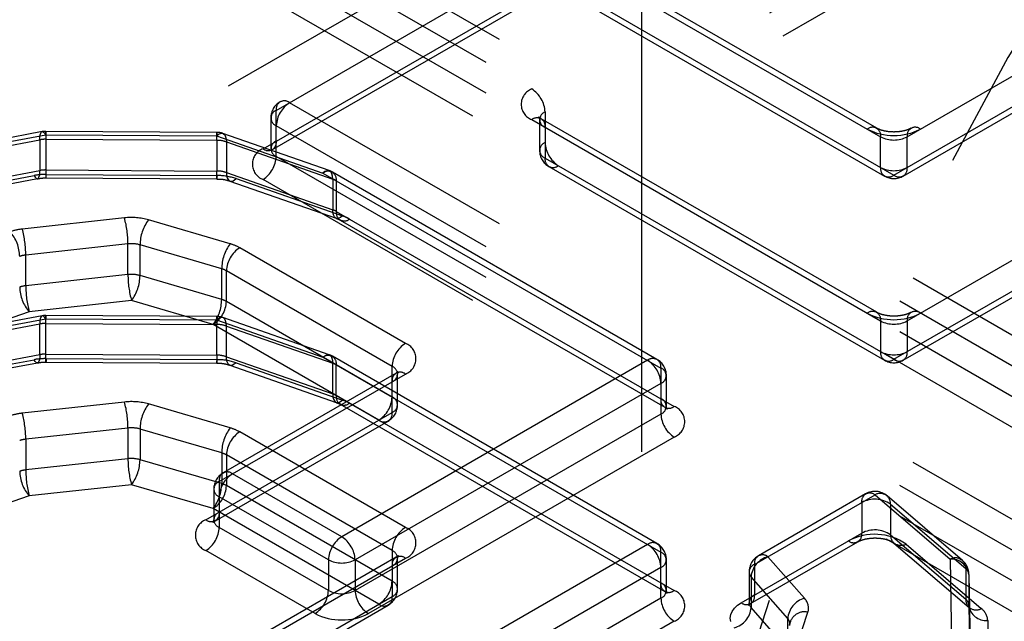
# Model space of a CAD drawing. Header units: inches. Extents: x 1907 to 2452, y -210 to -54.
# Tile 376 of 656: x 1991.65 to 1991.856, y -188.08 to -187.954. Entities that reach past the tile are written whole.
import ezdxf

# ---------------------------------------------------------------- set-up
doc = ezdxf.new("R2010")
doc.units = ezdxf.units.IN
doc.header["$LTSCALE"] = 0.5
doc.header["$MEASUREMENT"] = 0
doc.linetypes.add('HIDDEN', pattern=[0.22499999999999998, 0.15, -0.075])
doc.layers.add('SID-M-H', color=4, linetype='HIDDEN')

msp = doc.modelspace()

# ---------------------------------------------------------------- linework, layer by layer
at = {"layer": 'SID-M-H'}
for p, q in [((1991.703785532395, -187.9726875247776), (1991.868034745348, -187.877867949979)), ((1991.866066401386, -187.8776730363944), (1991.704601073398, -187.9708849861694)), ((1991.701001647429, -187.9807246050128), (1991.865250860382, -187.8859050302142)), ((1991.702969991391, -187.9809195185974), (1991.864435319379, -187.8877075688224)), ((1991.890898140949, -187.8910667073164), (1991.757271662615, -187.9682076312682)), ((1991.893682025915, -187.8958885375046), (1991.76005554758, -187.9730294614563)), ((1991.893682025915, -187.9023179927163), (1991.76005554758, -187.979458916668)), ((1991.89646591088, -187.9071398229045), (1991.762839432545, -187.9842807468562)), ((1991.835871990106, -187.9782206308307), (1991.953723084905, -187.9101861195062)), ((1991.951754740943, -187.9099912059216), (1991.83668753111, -187.9764180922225)), ((1991.780342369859, -187.9176182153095), (1990.631293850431, -188.5809498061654)), ((1991.780342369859, -189.2442316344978), (1991.780342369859, -187.9176182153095)), ((1993.194555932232, -188.7340263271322), (1991.780342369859, -187.9176182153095)), ((1991.833088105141, -187.9862577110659), (1991.95093919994, -187.9182231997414)), ((1991.835056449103, -187.9864526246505), (1991.950123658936, -187.9200257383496)), ((1991.923712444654, -188.0578571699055), (1991.70656941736, -187.9325031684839)), ((1991.757271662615, -187.9360593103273), (1991.830304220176, -187.9782206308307)), ((1991.829488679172, -187.9764180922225), (1991.759240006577, -187.9358643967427)), ((1991.920928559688, -188.0626790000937), (1991.703785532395, -187.9373249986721)), ((1991.920928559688, -188.0691084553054), (1991.703785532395, -187.9437544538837)), ((1991.76005554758, -187.9440963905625), (1991.833088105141, -187.9862577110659)), ((1991.760871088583, -187.9458989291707), (1991.831119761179, -187.9864526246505)), ((1991.918144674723, -188.0739302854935), (1991.701001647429, -187.9485762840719)), ((1991.835871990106, -188.0167973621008), (1991.953723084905, -187.9487628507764)), ((1991.951754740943, -187.9485679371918), (1991.83668753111, -188.0149948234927)), ((1991.833088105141, -188.0248344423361), (1991.95093919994, -187.9567999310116)), ((1991.835056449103, -188.0250293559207), (1991.950123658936, -187.9586024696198)), ((1991.923712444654, -188.0964339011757), (1991.70656941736, -187.9710798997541)), ((1991.703785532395, -187.982331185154), (1991.703785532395, -187.9726875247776)), ((1991.76005554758, -187.9730294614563), (1991.76005554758, -187.9826731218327)), ((1991.702632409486, -187.9742946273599), (1991.702632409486, -187.9807240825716)), ((1991.757271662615, -187.9746360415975), (1991.830304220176, -188.0167973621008)), ((1991.758902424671, -187.9746365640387), (1991.758902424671, -187.9810660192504)), ((1991.829488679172, -188.0149948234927), (1991.759240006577, -187.9744411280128)), ((1991.654777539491, -187.9771516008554), (1991.627862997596, -187.9821848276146)), ((1991.654380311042, -187.9777937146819), (1991.654492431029, -187.9774377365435)), ((1991.654492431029, -187.9774377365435), (1991.654643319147, -187.9772194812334)), ((1991.654643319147, -187.9772194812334), (1991.654827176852, -187.9771473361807)), ((1991.654827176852, -187.9771473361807), (1991.655036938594, -187.9772240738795)), ((1991.655036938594, -187.9772240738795), (1991.655264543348, -187.9774467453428)), ((1991.655264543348, -187.9774467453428), (1991.65550124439, -187.9778067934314)), ((1991.65550124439, -187.9778067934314), (1991.655509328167, -187.9774251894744)), ((1991.655509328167, -187.9774251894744), (1991.65551710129, -187.9771817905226)), ((1991.65551710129, -187.9771817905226), (1991.65552426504, -187.9770859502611)), ((1991.65552426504, -187.9770859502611), (1991.65553054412, -187.9771413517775)), ((1991.691317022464, -187.9773020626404), (1991.655525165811, -187.9770845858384)), ((1991.65553054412, -187.9771413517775), (1991.655535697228, -187.9773458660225)), ((1991.655535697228, -187.9773458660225), (1991.655539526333, -187.9776916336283)), ((1991.655539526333, -187.9776916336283), (1991.655541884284, -187.9781653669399)), ((1991.69130118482, -187.9776426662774), (1991.691293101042, -187.9780242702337)), ((1991.691293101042, -187.9780242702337), (1991.691691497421, -187.97770695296)), ((1991.691308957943, -187.9773992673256), (1991.69130118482, -187.9776426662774)), ((1991.691316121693, -187.9773034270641), (1991.691308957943, -187.9773992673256)), ((1991.691322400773, -187.9773588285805), (1991.691316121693, -187.9773034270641)), ((1991.691327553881, -187.9775633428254), (1991.691322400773, -187.9773588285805)), ((1991.691331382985, -187.9779091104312), (1991.691327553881, -187.9775633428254)), ((1991.691691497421, -187.97770695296), (1991.692074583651, -187.9775253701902)), ((1991.692074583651, -187.9775253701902), (1991.692427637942, -187.9774865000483)), ((1991.692427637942, -187.9774865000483), (1991.692737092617, -187.9775918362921)), ((1991.714860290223, -187.9853215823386), (1991.692594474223, -187.9775232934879)), ((1991.692737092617, -187.9775918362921), (1991.692991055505, -187.9778373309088)), ((1991.920928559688, -188.1012557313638), (1991.703785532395, -187.9759017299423)), ((1991.627373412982, -187.9838925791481), (1991.654287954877, -187.9788593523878)), ((1991.628586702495, -187.9828400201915), (1991.65550124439, -187.9778067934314)), ((1991.654287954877, -187.9788593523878), (1991.654311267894, -187.9782737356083)), ((1991.654287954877, -187.9788593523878), (1991.654287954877, -187.9852888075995)), ((1991.654311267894, -187.9782737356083), (1991.654380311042, -187.9777937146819)), ((1991.65550124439, -187.9778067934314), (1991.691293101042, -187.9780242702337)), ((1991.655541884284, -187.9781653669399), (1991.655542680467, -187.9787488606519)), ((1991.655542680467, -187.9787488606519), (1991.691334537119, -187.9789663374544)), ((1991.655542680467, -187.9787488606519), (1991.655542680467, -187.9851783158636)), ((1991.691293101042, -187.9780242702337), (1991.713558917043, -187.985822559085)), ((1991.691333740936, -187.9783828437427), (1991.691331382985, -187.9779091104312)), ((1991.691334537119, -187.9789663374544), (1991.691333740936, -187.9783828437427)), ((1991.691334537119, -187.9789663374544), (1991.691334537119, -187.9853957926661)), ((1991.692991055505, -187.9778373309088), (1991.693179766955, -187.978213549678)), ((1991.693179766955, -187.978213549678), (1991.693295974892, -187.9787060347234)), ((1991.693295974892, -187.9787060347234), (1991.69333521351, -187.9792958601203)), ((1991.69333521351, -187.9792958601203), (1991.71560102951, -187.9870941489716)), ((1991.69333521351, -187.9792958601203), (1991.69333521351, -187.985725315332)), ((1991.830304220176, -187.9846500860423), (1991.830304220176, -187.9782206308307)), ((1991.835871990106, -187.9846500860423), (1991.835871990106, -187.9782206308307)), ((1991.920928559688, -188.1076851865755), (1991.703785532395, -187.982331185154)), ((1991.76005554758, -187.9826731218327), (1991.833088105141, -188.0248344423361)), ((1991.627373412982, -187.9903220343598), (1991.654287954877, -187.9852888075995)), ((1991.654195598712, -187.9863544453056), (1991.654264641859, -187.9858744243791)), ((1991.654264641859, -187.9858744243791), (1991.654287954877, -187.9852888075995)), ((1991.655542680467, -187.9851783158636), (1991.691334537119, -187.9853957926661)), ((1991.655542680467, -187.9851783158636), (1991.655543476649, -187.9857618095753)), ((1991.655543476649, -187.9857618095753), (1991.6555458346, -187.9862355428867)), ((1991.691335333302, -187.9859792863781), (1991.691334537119, -187.9853957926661)), ((1991.691337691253, -187.9864530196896), (1991.691335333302, -187.9859792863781)), ((1991.69333521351, -187.985725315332), (1991.71560102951, -187.9935236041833)), ((1991.69333521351, -187.985725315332), (1991.693374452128, -187.9863151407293)), ((1991.713957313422, -187.985505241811), (1991.713558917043, -187.985822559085)), ((1991.713558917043, -187.985822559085), (1991.784301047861, -188.0266616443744)), ((1991.714340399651, -187.9853236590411), (1991.713957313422, -187.985505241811)), ((1991.714693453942, -187.9852847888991), (1991.714340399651, -187.9853236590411)), ((1991.715002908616, -187.9853901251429), (1991.714693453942, -187.9852847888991)), ((1991.715256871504, -187.9856356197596), (1991.715002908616, -187.9853901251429)), ((1991.715445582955, -187.9860118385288), (1991.715256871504, -187.9856356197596)), ((1991.715561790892, -187.9865043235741), (1991.715445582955, -187.9860118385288)), ((1991.783485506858, -188.0248591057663), (1991.715527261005, -187.9856276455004)), ((1991.760871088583, -187.9844756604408), (1991.831119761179, -188.0250293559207)), ((1991.626160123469, -187.9913745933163), (1991.653074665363, -187.9863413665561)), ((1991.626883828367, -187.9920297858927), (1991.653798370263, -187.9869965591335)), ((1991.653074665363, -187.9863413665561), (1991.653311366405, -187.9867014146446)), ((1991.653311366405, -187.9867014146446), (1991.653538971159, -187.986924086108)), ((1991.653538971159, -187.986924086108), (1991.653748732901, -187.9870008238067)), ((1991.653748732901, -187.9870008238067), (1991.653932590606, -187.9869286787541)), ((1991.653932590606, -187.9869286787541), (1991.654083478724, -187.986710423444)), ((1991.654083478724, -187.986710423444), (1991.654195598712, -187.9863544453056)), ((1991.6555458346, -187.9862355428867), (1991.655549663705, -187.9865813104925)), ((1991.655549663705, -187.9865813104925), (1991.655554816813, -187.9867858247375)), ((1991.655554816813, -187.9867858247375), (1991.655561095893, -187.9868412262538)), ((1991.655560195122, -187.9868425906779), (1991.691352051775, -187.98706006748)), ((1991.655561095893, -187.9868412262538), (1991.655568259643, -187.9867453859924)), ((1991.655568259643, -187.9867453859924), (1991.655576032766, -187.9865019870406)), ((1991.655576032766, -187.9865019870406), (1991.655584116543, -187.9861203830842)), ((1991.655584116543, -187.9861203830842), (1991.691375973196, -187.9863378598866)), ((1991.691341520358, -187.9867987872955), (1991.691337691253, -187.9864530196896)), ((1991.691346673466, -187.9870033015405), (1991.691341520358, -187.9867987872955)), ((1991.691352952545, -187.9870587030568), (1991.691346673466, -187.9870033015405)), ((1991.691360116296, -187.9869628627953), (1991.691352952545, -187.9870587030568)), ((1991.691367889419, -187.9867194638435), (1991.691360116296, -187.9869628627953)), ((1991.691375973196, -187.9863378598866), (1991.691367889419, -187.9867194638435)), ((1991.693374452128, -187.9863151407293), (1991.693490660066, -187.9868076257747)), ((1991.693490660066, -187.9868076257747), (1991.693679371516, -187.9871838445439)), ((1991.693679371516, -187.9871838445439), (1991.693933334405, -187.9874293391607)), ((1991.693933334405, -187.9874293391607), (1991.694242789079, -187.9875346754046)), ((1991.694075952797, -187.9874978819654), (1991.716341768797, -187.9952961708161)), ((1991.694242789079, -187.9875346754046), (1991.694595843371, -187.9874958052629)), ((1991.694595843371, -187.9874958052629), (1991.694978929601, -187.9873142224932)), ((1991.694978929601, -187.9873142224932), (1991.69537732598, -187.9869969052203)), ((1991.69537732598, -187.9869969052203), (1991.717643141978, -187.9947951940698)), ((1991.918144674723, -188.1125070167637), (1991.701001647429, -187.9871530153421)), ((1991.71560102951, -187.9870941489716), (1991.715561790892, -187.9865043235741)), ((1991.71560102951, -187.9870941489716), (1991.71560102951, -187.9935236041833)), ((1991.716342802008, -187.9874301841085), (1991.716342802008, -187.9938596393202)), ((1991.715640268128, -187.9941134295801), (1991.71560102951, -187.9935236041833)), ((1991.715756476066, -187.9946059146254), (1991.715640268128, -187.9941134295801)), ((1991.716342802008, -187.9938596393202), (1991.787084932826, -188.0346987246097)), ((1991.671997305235, -187.995211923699), (1991.650599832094, -187.9975573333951)), ((1991.694131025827, -188.0006379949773), (1991.677031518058, -187.9956248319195)), ((1991.715945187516, -187.9949821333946), (1991.715756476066, -187.9946059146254)), ((1991.716199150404, -187.9952276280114), (1991.715945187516, -187.9949821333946)), ((1991.716508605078, -187.9953329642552), (1991.716199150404, -187.9952276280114)), ((1991.716861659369, -187.9952940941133), (1991.716508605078, -187.9953329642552)), ((1991.717244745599, -187.9951125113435), (1991.716861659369, -187.9952940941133)), ((1991.717158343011, -187.9956621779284), (1991.785116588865, -188.0348936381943)), ((1991.717643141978, -187.9947951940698), (1991.717244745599, -187.9951125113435)), ((1991.672731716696, -188.0006595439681), (1991.651334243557, -188.0030049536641)), ((1991.672731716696, -188.0070889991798), (1991.672731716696, -188.0006595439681)), ((1991.692348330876, -188.0058791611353), (1991.67524882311, -188.0008659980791)), ((1991.67524882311, -188.0072954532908), (1991.67524882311, -188.0008659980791)), ((1991.73081492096, -188.0214978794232), (1991.696133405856, -188.0014766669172)), ((1991.651334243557, -188.0094344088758), (1991.651334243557, -188.0030049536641)), ((1991.692348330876, -188.012308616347), (1991.692348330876, -188.0058791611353)), ((1991.728031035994, -188.0263197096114), (1991.69334952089, -188.0062984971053)), ((1991.69334952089, -188.0127279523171), (1991.69334952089, -188.0062984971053)), ((1991.672731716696, -188.0070889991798), (1991.651334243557, -188.0094344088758)), ((1991.692348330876, -188.012308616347), (1991.67524882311, -188.0072954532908)), ((1991.673466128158, -188.012536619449), (1991.652068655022, -188.0148820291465)), ((1991.690565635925, -188.0175497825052), (1991.673466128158, -188.012536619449)), ((1991.728031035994, -188.032749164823), (1991.69334952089, -188.0127279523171)), ((1991.654777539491, -188.0157283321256), (1991.627862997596, -188.0207615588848)), ((1991.628586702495, -188.0214167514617), (1991.65550124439, -188.0163835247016)), ((1991.652068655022, -188.0148820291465), (1991.629791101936, -188.0225111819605)), ((1991.654311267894, -188.0168504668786), (1991.654287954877, -188.017436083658)), ((1991.654380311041, -188.0163704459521), (1991.654311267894, -188.0168504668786)), ((1991.654492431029, -188.0160144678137), (1991.654380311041, -188.0163704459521)), ((1991.654643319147, -188.0157962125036), (1991.654492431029, -188.0160144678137)), ((1991.654827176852, -188.015724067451), (1991.654643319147, -188.0157962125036)), ((1991.655036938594, -188.0158008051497), (1991.654827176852, -188.015724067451)), ((1991.655264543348, -188.016023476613), (1991.655036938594, -188.0158008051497)), ((1991.65550124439, -188.0163835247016), (1991.655264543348, -188.016023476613)), ((1991.655509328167, -188.016001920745), (1991.65550124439, -188.0163835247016)), ((1991.65550124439, -188.0163835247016), (1991.691293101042, -188.0166010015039)), ((1991.65551710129, -188.0157585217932), (1991.655509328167, -188.016001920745)), ((1991.655524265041, -188.0156626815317), (1991.65551710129, -188.0157585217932)), ((1991.655530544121, -188.015718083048), (1991.655524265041, -188.0156626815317)), ((1991.691317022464, -188.0158787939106), (1991.655525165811, -188.0156613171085)), ((1991.655535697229, -188.015922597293), (1991.655530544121, -188.015718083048)), ((1991.655539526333, -188.0162683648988), (1991.655535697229, -188.015922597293)), ((1991.655541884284, -188.0167420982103), (1991.655539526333, -188.0162683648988)), ((1991.655542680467, -188.0173255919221), (1991.655541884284, -188.0167420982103)), ((1991.691293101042, -188.0166010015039), (1991.69130118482, -188.016219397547)), ((1991.691691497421, -188.0162836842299), (1991.691293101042, -188.0166010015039)), ((1991.691293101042, -188.0166010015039), (1991.713558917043, -188.0243992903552)), ((1991.69130118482, -188.016219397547), (1991.691308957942, -188.0159759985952)), ((1991.691308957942, -188.0159759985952), (1991.691316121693, -188.0158801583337)), ((1991.691316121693, -188.0158801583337), (1991.691322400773, -188.01593555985)), ((1991.691322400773, -188.01593555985), (1991.691327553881, -188.016140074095)), ((1991.691327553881, -188.016140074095), (1991.691331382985, -188.0164858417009)), ((1991.691331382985, -188.0164858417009), (1991.691333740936, -188.0169595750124)), ((1991.692074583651, -188.01610210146), (1991.691691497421, -188.0162836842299)), ((1991.692427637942, -188.0160632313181), (1991.692074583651, -188.01610210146)), ((1991.692737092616, -188.0161685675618), (1991.692427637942, -188.0160632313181)), ((1991.714860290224, -188.0238983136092), (1991.692594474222, -188.0161000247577)), ((1991.692991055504, -188.0164140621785), (1991.692737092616, -188.0161685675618)), ((1991.693179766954, -188.0167902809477), (1991.692991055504, -188.0164140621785)), ((1991.693295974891, -188.0172827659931), (1991.693179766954, -188.0167902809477)), ((1991.830304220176, -188.0167973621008), (1991.830304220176, -188.0232268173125)), ((1991.835871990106, -188.0167973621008), (1991.835871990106, -188.0232268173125)), ((1991.627373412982, -188.0224693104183), (1991.654287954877, -188.017436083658)), ((1991.654287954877, -188.0238655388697), (1991.654287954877, -188.017436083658)), ((1991.655542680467, -188.0173255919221), (1991.691334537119, -188.0175430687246)), ((1991.655542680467, -188.0237550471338), (1991.655542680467, -188.0173255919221)), ((1991.725247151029, -188.0375709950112), (1991.690565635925, -188.0175497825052)), ((1991.691333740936, -188.0169595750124), (1991.691334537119, -188.0175430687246)), ((1991.691334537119, -188.0239725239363), (1991.691334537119, -188.0175430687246)), ((1991.69333521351, -188.0178725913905), (1991.693295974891, -188.0172827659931)), ((1991.69333521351, -188.0178725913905), (1991.71560102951, -188.0256708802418)), ((1991.69333521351, -188.0243020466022), (1991.69333521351, -188.0178725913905)), ((1991.626160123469, -188.0299513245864), (1991.653074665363, -188.0249180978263)), ((1991.627373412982, -188.02889876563), (1991.654287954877, -188.0238655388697)), ((1991.653311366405, -188.0252781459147), (1991.653074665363, -188.0249180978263)), ((1991.654195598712, -188.0249311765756), (1991.654083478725, -188.025287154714)), ((1991.654264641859, -188.0244511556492), (1991.654195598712, -188.0249311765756)), ((1991.654287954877, -188.0238655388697), (1991.654264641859, -188.0244511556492)), ((1991.655542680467, -188.0237550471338), (1991.691334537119, -188.0239725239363)), ((1991.65554347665, -188.0243385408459), (1991.655542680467, -188.0237550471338)), ((1991.655545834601, -188.0248122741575), (1991.65554347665, -188.0243385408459)), ((1991.655549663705, -188.0251580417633), (1991.655545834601, -188.0248122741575)), ((1991.655554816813, -188.0253625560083), (1991.655549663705, -188.0251580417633)), ((1991.655576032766, -188.0250787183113), (1991.655568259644, -188.0253221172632)), ((1991.655584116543, -188.0246971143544), (1991.655576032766, -188.0250787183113)), ((1991.655584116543, -188.0246971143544), (1991.691375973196, -188.0249145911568)), ((1991.691334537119, -188.0239725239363), (1991.691335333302, -188.024556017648)), ((1991.691335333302, -188.024556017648), (1991.691337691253, -188.0250297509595)), ((1991.691337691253, -188.0250297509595), (1991.691341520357, -188.0253755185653)), ((1991.691367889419, -188.0252961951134), (1991.691375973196, -188.0249145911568)), ((1991.69333521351, -188.0243020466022), (1991.71560102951, -188.0321003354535)), ((1991.69337445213, -188.0248918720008), (1991.69333521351, -188.0243020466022)), ((1991.693490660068, -188.0253843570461), (1991.69337445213, -188.0248918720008)), ((1991.713558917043, -188.0243992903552), (1991.713957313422, -188.0240819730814)), ((1991.713558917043, -188.0243992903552), (1991.784301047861, -188.0652383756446)), ((1991.713957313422, -188.0240819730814), (1991.714340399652, -188.0239003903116)), ((1991.714340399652, -188.0239003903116), (1991.714693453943, -188.0238615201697)), ((1991.714693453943, -188.0238615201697), (1991.715002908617, -188.0239668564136)), ((1991.715002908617, -188.0239668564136), (1991.715256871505, -188.0242123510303)), ((1991.715256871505, -188.0242123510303), (1991.715445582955, -188.0245885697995)), ((1991.715445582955, -188.0245885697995), (1991.715561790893, -188.0250810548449)), ((1991.783485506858, -188.0634358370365), (1991.715527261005, -188.0242043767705)), ((1991.715561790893, -188.0250810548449), (1991.71560102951, -188.0256708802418)), ((1991.781517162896, -188.0250540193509), (1991.717487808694, -188.0620173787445)), ((1991.626883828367, -188.0306065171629), (1991.653798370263, -188.0255732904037)), ((1991.653538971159, -188.025500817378), (1991.653311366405, -188.0252781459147)), ((1991.653748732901, -188.0255775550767), (1991.653538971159, -188.025500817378)), ((1991.653932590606, -188.0255054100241), (1991.653748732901, -188.0255775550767)), ((1991.654083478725, -188.025287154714), (1991.653932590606, -188.0255054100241)), ((1991.655561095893, -188.0254179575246), (1991.655554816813, -188.0253625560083)), ((1991.655560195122, -188.0254193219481), (1991.691352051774, -188.0256367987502)), ((1991.655568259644, -188.0253221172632), (1991.655561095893, -188.0254179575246)), ((1991.691341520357, -188.0253755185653), (1991.691346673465, -188.0255800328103)), ((1991.691346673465, -188.0255800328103), (1991.691352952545, -188.0256354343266)), ((1991.691352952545, -188.0256354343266), (1991.691360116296, -188.0255395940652)), ((1991.691360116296, -188.0255395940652), (1991.691367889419, -188.0252961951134)), ((1991.693679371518, -188.0257605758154), (1991.693490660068, -188.0253843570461)), ((1991.693933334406, -188.0260060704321), (1991.693679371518, -188.0257605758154)), ((1991.69424278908, -188.0261114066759), (1991.693933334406, -188.0260060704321)), ((1991.694075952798, -188.0260746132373), (1991.716341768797, -188.0338729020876)), ((1991.694595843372, -188.026072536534), (1991.69424278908, -188.0261114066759)), ((1991.694978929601, -188.0258909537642), (1991.694595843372, -188.026072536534)), ((1991.69537732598, -188.0255736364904), (1991.694978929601, -188.0258909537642)), ((1991.69537732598, -188.0255736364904), (1991.717643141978, -188.0333719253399)), ((1991.71560102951, -188.0321003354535), (1991.71560102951, -188.0256708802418)), ((1991.716342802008, -188.0324363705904), (1991.716342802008, -188.0260069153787)), ((1991.728031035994, -188.0359633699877), (1991.728031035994, -188.0263197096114)), ((1991.784301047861, -188.0266616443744), (1991.784301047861, -188.0363053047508)), ((1991.691840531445, -188.0504262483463), (1991.73081492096, -188.0279262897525)), ((1991.728846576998, -188.0277313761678), (1991.692656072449, -188.0486237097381)), ((1991.729184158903, -188.0343562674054), (1991.729184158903, -188.0279268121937)), ((1991.78545417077, -188.0346982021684), (1991.78545417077, -188.0282687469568)), ((1991.784301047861, -188.0298758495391), (1991.720271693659, -188.0668392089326)), ((1991.71560102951, -188.0321003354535), (1991.715640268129, -188.032690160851)), ((1991.715640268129, -188.032690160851), (1991.715756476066, -188.0331826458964)), ((1991.715756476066, -188.0331826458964), (1991.715945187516, -188.0335588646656)), ((1991.716342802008, -188.0324363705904), (1991.787084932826, -188.0732754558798)), ((1991.717244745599, -188.0336892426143), (1991.717643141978, -188.0333719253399)), ((1991.671997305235, -188.0337886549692), (1991.650599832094, -188.0361340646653)), ((1991.694131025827, -188.0392147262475), (1991.677031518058, -188.0342015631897)), ((1991.715945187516, -188.0335588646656), (1991.716199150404, -188.0338043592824)), ((1991.716199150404, -188.0338043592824), (1991.716508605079, -188.0339096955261)), ((1991.716508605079, -188.0339096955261), (1991.71686165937, -188.0338708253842)), ((1991.71686165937, -188.0338708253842), (1991.717244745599, -188.0336892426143)), ((1991.717158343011, -188.0342389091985), (1991.785116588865, -188.0734703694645)), ((1991.68905664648, -188.0584633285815), (1991.728031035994, -188.0359633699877)), ((1991.784301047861, -188.0363053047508), (1991.720271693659, -188.0732686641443)), ((1991.672731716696, -188.0392362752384), (1991.651334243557, -188.0415816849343)), ((1991.672731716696, -188.0392362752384), (1991.672731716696, -188.04566573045)), ((1991.692348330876, -188.0444558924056), (1991.67524882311, -188.0394427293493)), ((1991.67524882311, -188.0394427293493), (1991.67524882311, -188.045872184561)), ((1991.691024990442, -188.0586582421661), (1991.727215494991, -188.0377659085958)), ((1991.651334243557, -188.0415816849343), (1991.651334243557, -188.048011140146)), ((1991.73081492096, -188.0600746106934), (1991.696133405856, -188.0400533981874)), ((1991.787084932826, -188.041127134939), (1991.723055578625, -188.0780904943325)), ((1991.672731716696, -188.04566573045), (1991.651334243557, -188.048011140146)), ((1991.692348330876, -188.0444558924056), (1991.692348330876, -188.0508853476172)), ((1991.728031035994, -188.0648964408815), (1991.69334952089, -188.0448752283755)), ((1991.69334952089, -188.0448752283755), (1991.69334952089, -188.0513046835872)), ((1991.692348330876, -188.0508853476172), (1991.67524882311, -188.045872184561)), ((1991.717487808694, -188.0620173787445), (1991.694624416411, -188.0488186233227)), ((1991.673466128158, -188.0511133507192), (1991.652068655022, -188.0534587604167)), ((1991.690565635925, -188.0561265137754), (1991.673466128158, -188.0511133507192)), ((1991.691840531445, -188.0504262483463), (1991.691840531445, -188.0600699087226)), ((1991.728031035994, -188.0713258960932), (1991.69334952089, -188.0513046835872)), ((1991.652068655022, -188.0534587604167), (1991.629791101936, -188.0610879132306)), ((1991.690687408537, -188.0520333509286), (1991.690687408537, -188.0584628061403)), ((1991.714703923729, -188.0668392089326), (1991.691840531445, -188.0536404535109)), ((1991.803912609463, -188.0677932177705), (1991.829133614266, -188.0532329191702)), ((1991.827165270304, -188.0530380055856), (1991.804728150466, -188.0659906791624)), ((1991.829133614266, -188.0532329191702), (1991.844860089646, -188.0667334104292)), ((1991.847424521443, -188.0669608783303), (1991.831698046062, -188.0534603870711)), ((1991.826349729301, -188.0548405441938), (1991.826349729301, -188.0612699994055)), ((1991.832400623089, -188.0551793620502), (1991.848127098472, -188.0686798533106)), ((1991.832400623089, -188.0551793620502), (1991.832400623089, -188.0616088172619)), ((1991.725247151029, -188.0761477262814), (1991.690565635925, -188.0561265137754)), ((1991.714703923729, -188.0732686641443), (1991.691840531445, -188.0600699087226)), ((1991.801128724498, -188.0758302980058), (1991.826349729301, -188.0612699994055)), ((1991.832400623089, -188.0616088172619), (1991.848127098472, -188.0751093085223)), ((1991.781517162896, -188.0636307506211), (1991.717487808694, -188.1005941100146)), ((1991.80309706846, -188.0760252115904), (1991.825534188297, -188.0630725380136)), ((1991.833103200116, -188.0633277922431), (1991.833146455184, -188.0633637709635)), ((1991.833103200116, -188.063327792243), (1991.848829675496, -188.0768282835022)), ((1991.835667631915, -188.0635552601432), (1991.851394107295, -188.0770557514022)), ((1991.711920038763, -188.0780904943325), (1991.68905664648, -188.0648917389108)), ((1991.728846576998, -188.066308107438), (1991.692656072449, -188.0872004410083)), ((1991.728031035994, -188.0648964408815), (1991.728031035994, -188.0745401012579)), ((1991.784301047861, -188.074882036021), (1991.784301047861, -188.0652383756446)), ((1991.814370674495, -188.0749090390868), (1991.806696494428, -188.066185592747)), ((1991.691840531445, -188.0890029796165), (1991.73081492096, -188.0665030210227)), ((1991.714703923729, -188.0668392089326), (1991.714703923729, -188.0732686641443)), ((1991.720271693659, -188.0668392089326), (1991.720271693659, -188.0732686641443)), ((1991.784301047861, -188.0684525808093), (1991.720271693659, -188.1054159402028)), ((1991.729184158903, -188.0729329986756), (1991.729184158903, -188.0665035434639)), ((1991.78545417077, -188.0732749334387), (1991.78545417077, -188.066845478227)), ((1991.803912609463, -188.0677932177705), (1991.803912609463, -188.0742226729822)), ((1991.844860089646, -188.0667334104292), (1991.84523576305, -188.0873381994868)), ((1991.802759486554, -188.0694003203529), (1991.802759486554, -188.0758297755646)), ((1991.81086040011, -188.0791528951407), (1991.803186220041, -188.0704294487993)), ((1991.803186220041, -188.0704294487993), (1991.803186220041, -188.076858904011)), ((1991.848127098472, -188.0686798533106), (1991.848127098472, -188.0751093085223)), ((1991.848796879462, -188.069924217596), (1991.849172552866, -188.0905290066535)), ((1991.848796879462, -188.069924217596), (1991.848796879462, -188.0763536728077)), ((1991.68905664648, -188.0970400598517), (1991.728031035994, -188.0745401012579)), ((1991.691024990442, -188.0972349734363), (1991.727215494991, -188.076342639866)), ((1991.784301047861, -188.074882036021), (1991.720271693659, -188.1118453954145)), ((1991.799681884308, -188.0769795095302), (1991.800327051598, -188.0763720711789)), ((1991.800327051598, -188.0763720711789), (1991.801128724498, -188.0758302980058)), ((1991.848796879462, -188.0763536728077), (1991.849172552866, -188.0969584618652)), ((1991.798822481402, -188.0790407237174), (1991.798920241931, -188.0783304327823)), ((1991.798920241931, -188.0783304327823), (1991.799209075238, -188.0776376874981)), ((1991.799209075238, -188.0776376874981), (1991.799681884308, -188.0769795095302)), ((1991.81086040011, -188.0855823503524), (1991.803186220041, -188.076858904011)), ((1991.811023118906, -188.0901677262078), (1991.815085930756, -188.0778152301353)), ((1991.787084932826, -188.0797038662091), (1991.723055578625, -188.1166672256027)), ((1991.798918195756, -188.0797511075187), (1991.798822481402, -188.0790407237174)), ((1991.81086040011, -188.0855823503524), (1991.81086040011, -188.0791528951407)), ((1991.852733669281, -188.0795444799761), (1991.853109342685, -188.1001492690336))]:
    msp.add_line(p, q, dxfattribs=at)
for centre, radius, start, end in [((1992.356048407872, -188.2497534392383), 0.5763018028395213, 122.6054783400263, 177.3945215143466), ((1991.758491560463, -187.9714218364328), 0.00343791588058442, 110.7834207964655, 249.2165792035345), ((1991.754011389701, -187.9733045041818), 0.006050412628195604, 2.605478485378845, 57.39452165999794), ((1991.70656941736, -187.9742946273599), 0.003937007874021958, 119.9973117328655, 180), ((1991.705482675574, -187.9724122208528), 0.001719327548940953, 50.79671476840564, 189.2140369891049), ((1991.709829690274, -187.9761767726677), 0.006050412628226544, 122.605478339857, 177.3945215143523), ((1991.704395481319, -187.9742946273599), 0.00171895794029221, 110.7834208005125, 249.2165791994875), ((1991.760665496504, -187.9746365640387), 0.00171895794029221, 110.7834207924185, 249.2165792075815), ((1991.758358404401, -187.9759683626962), 0.001719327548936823, 350.7859630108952, 129.2032852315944), ((1991.65550124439, -187.9810215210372), 0.003937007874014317, 89.6518663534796, 100.5924044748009), ((1991.691293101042, -187.9812389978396), 0.003937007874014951, 70.69791191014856, 89.65186635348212), ((1991.828607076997, -187.9779453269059), 0.001719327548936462, 350.7859630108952, 129.2032852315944), ((1991.833088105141, -187.9658672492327), 0.01210253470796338, 242.6096722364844, 297.3903277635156), ((1991.837569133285, -187.9779453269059), 0.001719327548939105, 50.79671476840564, 189.2140369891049), ((1991.655494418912, -187.985380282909), 0.006631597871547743, 89.58302540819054, 100.4819987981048), ((1991.691336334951, -187.9851936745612), 0.006227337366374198, 71.27752833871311, 90.01654128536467), ((1991.702088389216, -187.9793922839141), 0.001719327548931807, 230.7967147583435, 9.214036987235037), ((1991.704395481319, -187.9807240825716), 0.00171895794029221, 110.7834208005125, 249.2165791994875), ((1991.760665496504, -187.9810660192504), 0.001718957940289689, 110.7834207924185, 249.2165792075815), ((1991.76609970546, -187.9791838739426), 0.006050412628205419, 182.6054784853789, 237.3945216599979), ((1991.833088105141, -187.9728477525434), 0.006051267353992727, 242.6096722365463, 297.3903277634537), ((1991.702221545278, -187.9839388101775), 0.003437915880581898, 110.7834208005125, 249.2165791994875), ((1991.762839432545, -187.9810660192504), 0.003937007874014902, 180, 240.0026882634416), ((1991.697741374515, -187.9820561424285), 0.006050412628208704, 302.605478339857, 357.3945215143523), ((1991.761752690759, -187.9829484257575), 0.001719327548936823, 170.7859630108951, 309.2032852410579), ((1991.655494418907, -187.9918097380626), 0.00663159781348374, 89.58302536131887, 100.4819988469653), ((1991.691336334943, -187.9916231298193), 0.006227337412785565, 71.27752840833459, 90.0165412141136), ((1991.714645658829, -187.9871548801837), 0.001719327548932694, 350.78596301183, 129.203285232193), ((1991.713558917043, -187.9890372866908), 0.003937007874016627, 60.00268826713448, 70.69791191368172), ((1991.832001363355, -187.9849253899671), 0.001719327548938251, 170.7859630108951, 309.2032852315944), ((1991.833088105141, -187.9792772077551), 0.006051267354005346, 242.60967223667, 297.3903277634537), ((1991.834174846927, -187.9849253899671), 0.001719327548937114, 230.7967147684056, 9.214036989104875), ((1991.655487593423, -187.9993832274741), 0.01326319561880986, 89.58302535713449, 100.4819988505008), ((1991.691379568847, -187.9987925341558), 0.01245467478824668, 71.2775283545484, 90.01654122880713), ((1991.714170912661, -187.991237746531), 0.004383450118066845, 60.29893177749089, 70.95845225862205), ((1991.833088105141, -187.98304298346), 0.003937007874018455, 240.0026882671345, 299.9973117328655), ((1991.714170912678, -187.9976672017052), 0.00438345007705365, 60.29893172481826, 70.95845230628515), ((1991.718039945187, -187.994134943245), 0.001719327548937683, 170.7859630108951, 309.2032852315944), ((1991.673464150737, -188.0082232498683), 0.01309374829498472, 74.19000269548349, 96.43214195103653), ((1991.652098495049, -188.0006678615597), 0.02063322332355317, 0.02309687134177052, 15.33278262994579), ((1991.684167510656, -188.0009757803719), 0.008919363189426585, 143.1354777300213, 179.294767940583), ((1991.714782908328, -188.0030823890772), 0.008766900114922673, 60.29893169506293, 70.95845232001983), ((1991.651848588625, -188.009392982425), 0.01190134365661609, 96.02288446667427, 108.6062501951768), ((1991.642038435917, -188.0034250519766), 0.008022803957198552, 1.013630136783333, 41.45521990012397), ((1991.630701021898, -188.0030132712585), 0.02063322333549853, 0.02309687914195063, 15.33278262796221), ((1991.673465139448, -188.0071652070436), 0.006546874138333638, 74.1900026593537, 96.43214196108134), ((1991.701267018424, -188.005988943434), 0.008919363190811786, 143.1354777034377, 179.2947679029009), ((1991.69939367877, -188.0065735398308), 0.006050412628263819, 122.605478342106, 177.3945215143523), ((1991.691610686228, -188.0094651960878), 0.00917995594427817, 60.48355506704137, 74.0649134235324), ((1991.65195862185, -188.0089227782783), 0.005950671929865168, 96.02288462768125, 108.6062501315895), ((1991.691088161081, -188.0102927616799), 0.004589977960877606, 60.48355504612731, 74.0649134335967), ((1991.673465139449, -188.0135946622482), 0.006546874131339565, 74.19000264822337, 96.43214197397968), ((1991.693364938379, -188.0070806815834), 0.02063322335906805, 180.023096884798, 195.3327826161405), ((1991.666330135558, -188.0071856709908), 0.008919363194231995, 323.1354777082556, 359.2947678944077), ((1991.651958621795, -188.0153522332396), 0.005950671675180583, 96.02288435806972, 108.6062504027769), ((1991.658081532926, -188.0095706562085), 0.008022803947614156, 181.0136301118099, 221.4552199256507), ((1991.671967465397, -188.0094260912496), 0.02063322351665, 180.0230969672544, 195.3327825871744), ((1991.683429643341, -188.0121988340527), 0.00891936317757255, 323.1354776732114, 359.2947679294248), ((1991.687305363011, -188.0124529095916), 0.006050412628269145, 302.605478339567, 357.3945215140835), ((1991.691088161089, -188.0167222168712), 0.004589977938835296, 60.48355501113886, 74.06491346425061), ((1991.828607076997, -188.016522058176), 0.001719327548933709, 350.78596301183, 129.203285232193), ((1991.837569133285, -188.016522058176), 0.001719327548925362, 50.79671476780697, 189.2140369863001), ((1991.65550124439, -188.0195982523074), 0.003937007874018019, 89.65186635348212, 100.5924044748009), ((1991.691293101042, -188.0198157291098), 0.003937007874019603, 70.69791191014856, 89.65186635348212), ((1991.833088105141, -188.0044439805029), 0.01210253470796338, 242.6096722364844, 297.3903277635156), ((1991.833088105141, -188.0114244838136), 0.00605126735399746, 242.6096722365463, 297.3903277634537), ((1991.655494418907, -188.0239570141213), 0.006631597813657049, 89.5830253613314, 100.4819988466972), ((1991.691336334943, -188.0237704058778), 0.006227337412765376, 71.27752840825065, 90.0165412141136), ((1991.734075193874, -188.0265947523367), 0.006050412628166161, 122.6054783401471, 177.39452151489), ((1991.729595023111, -188.0247120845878), 0.003437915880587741, 290.7834208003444, 69.21657919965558), ((1991.655487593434, -188.0379599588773), 0.01326319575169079, 89.58302541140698, 100.4819987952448), ((1991.655494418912, -188.0303864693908), 0.006631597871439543, 89.58302540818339, 100.4819987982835), ((1991.691336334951, -188.0301998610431), 0.006227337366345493, 71.27752833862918, 90.01654128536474), ((1991.691379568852, -188.037369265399), 0.01245467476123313, 71.27752833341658, 90.01654124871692), ((1991.714645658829, -188.0257316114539), 0.001719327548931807, 350.785963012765, 129.2032852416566), ((1991.713558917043, -188.027614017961), 0.003937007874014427, 60.00268826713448, 70.69791191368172), ((1991.782603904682, -188.0263863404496), 0.001719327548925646, 350.7859630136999, 129.203285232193), ((1991.778256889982, -188.0301508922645), 0.006050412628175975, 2.605478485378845, 57.39452165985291), ((1991.781517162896, -188.0282687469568), 0.003937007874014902, 0, 60.00268826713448), ((1991.832001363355, -188.0235021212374), 0.001719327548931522, 170.785963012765, 309.2032852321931), ((1991.833088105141, -188.0178539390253), 0.006051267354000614, 242.6096722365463, 297.3903277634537), ((1991.833088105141, -188.0216197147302), 0.003937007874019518, 240.0026882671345, 299.9973117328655), ((1991.834174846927, -188.0235021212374), 0.001719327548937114, 230.7967147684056, 9.214036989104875), ((1991.714170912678, -188.0298144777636), 0.004383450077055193, 60.29893172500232, 70.95845230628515), ((1991.72742108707, -188.0279268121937), 0.001718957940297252, 290.7834208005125, 69.21657919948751), ((1991.783691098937, -188.0282687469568), 0.001718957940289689, 290.7834208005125, 69.21657919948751), ((1991.729728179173, -188.0292586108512), 0.001719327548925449, 50.79671475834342, 189.214036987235), ((1991.714170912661, -188.0362439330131), 0.004383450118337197, 60.29893177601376, 70.9584522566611), ((1991.718039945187, -188.0327116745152), 0.001719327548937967, 170.7859630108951, 309.2032852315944), ((1991.714782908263, -188.0416591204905), 0.00876690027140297, 60.29893179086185, 70.95845222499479), ((1991.721986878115, -188.0324741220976), 0.006050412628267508, 302.605478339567, 357.3945215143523), ((1991.72742108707, -188.0343562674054), 0.001718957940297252, 290.7834208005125, 69.21657919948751), ((1991.78599819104, -188.0333664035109), 0.001719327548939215, 170.7859630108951, 309.2032852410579), ((1991.783691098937, -188.0346982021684), 0.001718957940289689, 290.7834208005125, 69.21657919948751), ((1991.673464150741, -188.0467999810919), 0.01309374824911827, 74.19000265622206, 96.43214199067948), ((1991.652098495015, -188.0392445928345), 0.02063322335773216, 0.02309688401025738, 15.3327826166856), ((1991.684167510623, -188.0395525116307), 0.008919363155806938, 143.1354776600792, 179.294768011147), ((1991.725247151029, -188.0343562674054), 0.003937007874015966, 299.9973117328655, 0), ((1991.785865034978, -188.0379129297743), 0.003437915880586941, 290.7834208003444, 69.21657919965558), ((1991.651848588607, -188.0479697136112), 0.01190134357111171, 96.02288442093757, 108.6062502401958), ((1991.630701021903, -188.041590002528), 0.02063322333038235, 0.02309687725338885, 15.33278263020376), ((1991.726333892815, -188.0362386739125), 0.001719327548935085, 230.7967147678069, 9.214036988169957), ((1991.790345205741, -188.0360302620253), 0.006050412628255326, 182.6054784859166, 237.394521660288), ((1991.673465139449, -188.0457419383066), 0.00654687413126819, 74.19000264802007, 96.43214197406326), ((1991.701267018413, -188.0445656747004), 0.008919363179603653, 143.135477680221, 179.2947679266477), ((1991.691610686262, -188.0480419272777), 0.009179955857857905, 60.48355500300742, 74.06491348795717), ((1991.651958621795, -188.0474995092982), 0.005950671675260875, 96.02288435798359, 108.6062504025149), ((1991.69939367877, -188.045150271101), 0.006050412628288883, 122.6054783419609, 177.3945215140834), ((1991.673465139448, -188.0521713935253), 0.006546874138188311, 74.19000265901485, 96.43214196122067), ((1991.693364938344, -188.0456574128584), 0.02063322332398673, 180.0230968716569, 195.332782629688), ((1991.691088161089, -188.0488694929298), 0.004589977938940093, 60.48355501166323, 74.06491346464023), ((1991.666330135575, -188.0457624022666), 0.008919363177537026, 323.1354776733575, 359.2947679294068), ((1991.65195862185, -188.0539289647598), 0.005950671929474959, 96.02288462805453, 108.6062501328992), ((1991.658081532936, -188.048147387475), 0.008022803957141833, 181.0136301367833, 221.4552198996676), ((1991.671967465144, -188.0480028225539), 0.02063322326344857, 180.0230968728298, 195.3327826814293), ((1991.694624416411, -188.0520333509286), 0.003937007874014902, 119.9973117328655, 180), ((1991.693537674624, -188.0501509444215), 0.001719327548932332, 50.79671476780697, 189.21403698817), ((1991.697884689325, -188.0539154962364), 0.006050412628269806, 122.605478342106, 177.3945215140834), ((1991.683429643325, -188.0507755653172), 0.008919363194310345, 323.1354777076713, 359.2947678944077), ((1991.687305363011, -188.0510296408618), 0.006050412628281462, 302.605478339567, 357.3945215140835), ((1991.69245048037, -188.0520333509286), 0.001718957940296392, 110.7834207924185, 249.2165792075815), ((1991.69108816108, -188.0552989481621), 0.004589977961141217, 60.48355504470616, 74.06491343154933), ((1991.828046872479, -188.0545652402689), 0.001719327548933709, 50.79671476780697, 189.21403698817), ((1991.829133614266, -188.0564476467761), 0.00393700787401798, 49.35535263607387, 119.9973117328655), ((1991.830226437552, -188.0551136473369), 0.002175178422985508, 358.2687633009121, 120.1593258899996), ((1991.829097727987, -188.0599648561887), 0.0058146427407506, 55.38699147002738, 118.2031844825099), ((1991.690143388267, -188.0571310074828), 0.001719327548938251, 230.7967147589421, 9.214036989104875), ((1991.69245048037, -188.0584628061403), 0.001718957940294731, 110.7834207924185, 249.2165792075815), ((1991.690276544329, -188.0616775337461), 0.003437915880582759, 110.7834208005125, 249.2165791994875), ((1991.685796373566, -188.0597948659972), 0.006050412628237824, 302.605478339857, 357.3945215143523), ((1991.734075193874, -188.0651714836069), 0.006050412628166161, 122.6054783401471, 177.3945215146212), ((1991.729595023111, -188.063288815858), 0.003437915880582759, 290.7834208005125, 69.21657919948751), ((1991.720748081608, -188.0671142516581), 0.006050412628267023, 122.605478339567, 177.3945215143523), ((1991.71422753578, -188.067114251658), 0.006050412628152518, 2.605478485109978, 57.39452165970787), ((1991.824652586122, -188.0615453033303), 0.001719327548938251, 230.7967147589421, 9.214036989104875), ((1991.829061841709, -188.0731262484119), 0.01162928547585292, 55.38699143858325, 118.2031845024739), ((1991.829097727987, -188.0663943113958), 0.005814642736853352, 55.38699144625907, 118.2031845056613), ((1991.834571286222, -188.0617246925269), 0.002173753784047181, 176.9443126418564, 227.5171816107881), ((1991.782603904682, -188.0649630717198), 0.001719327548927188, 350.7859630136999, 129.203285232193), ((1991.778256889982, -188.0687276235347), 0.006050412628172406, 2.605478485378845, 57.39452165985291), ((1991.781517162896, -188.066845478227), 0.003937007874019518, 0, 60.00268826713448), ((1991.834572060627, -188.0612868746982), 0.002519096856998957, 235.5338488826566, 295.7793366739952), ((1991.729728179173, -188.0678353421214), 0.001719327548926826, 50.79671475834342, 189.214036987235), ((1991.72742108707, -188.0665035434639), 0.001718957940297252, 290.7834208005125, 69.21657919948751), ((1991.783691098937, -188.066845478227), 0.001718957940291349, 290.7834208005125, 69.21657919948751), ((1991.806696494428, -188.0694003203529), 0.003937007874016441, 119.9973117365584, 180), ((1991.80800620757, -188.070842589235), 0.004837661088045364, 105.7078725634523, 175.1009235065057), ((1991.805609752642, -188.0675179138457), 0.001719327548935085, 50.79671475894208, 189.21403698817), ((1991.717487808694, -188.0614663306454), 0.006051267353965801, 242.6096722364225, 297.3903277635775), ((1991.804455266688, -188.0693609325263), 0.001658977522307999, 109.0930590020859, 220.0968236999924), ((1991.845952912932, -188.0686141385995), 0.002175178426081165, 358.2687633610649, 120.1593258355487), ((1991.845213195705, -188.0703217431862), 0.003605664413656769, 6.32974457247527, 95.62003646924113), ((1991.844860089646, -188.069948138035), 0.003937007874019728, 1.044520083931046, 49.35535263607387), ((1991.847086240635, -188.0700425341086), 0.001714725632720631, 3.956567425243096, 52.62628709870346), ((1991.721986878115, -188.0710508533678), 0.006050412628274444, 302.605478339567, 357.3945215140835), ((1991.72742108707, -188.0729329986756), 0.001718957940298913, 290.7834208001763, 69.21657919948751), ((1991.78599819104, -188.0719431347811), 0.001719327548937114, 170.7859630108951, 309.2032852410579), ((1991.783691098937, -188.0732749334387), 0.001718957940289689, 290.7834208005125, 69.21657919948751), ((1991.708659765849, -188.0729936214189), 0.006050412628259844, 302.605478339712, 357.3945215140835), ((1991.717487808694, -188.0678957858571), 0.006051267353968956, 242.6096722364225, 297.3903277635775), ((1991.726315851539, -188.0729936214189), 0.006050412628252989, 182.6054784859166, 237.394521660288), ((1991.726333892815, -188.0748154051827), 0.001719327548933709, 230.7967147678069, 9.214036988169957), ((1991.725247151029, -188.0729329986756), 0.00393700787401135, 299.9973117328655, 0), ((1991.785865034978, -188.0764896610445), 0.003437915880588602, 290.7834208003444, 69.21657919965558), ((1991.802215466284, -188.0744979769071), 0.001719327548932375, 230.7967147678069, 9.214036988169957), ((1991.804455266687, -188.0757903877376), 0.00165897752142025, 109.0930589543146, 220.096823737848), ((1991.790345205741, -188.0746069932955), 0.006050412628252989, 182.6054784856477, 237.394521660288), ((1991.815680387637, -188.0795660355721), 0.004837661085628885, 105.7078725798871, 175.1009235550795), ((1991.812283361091, -188.0769638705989), 0.002929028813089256, 343.1023626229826, 44.55070689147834), ((1991.850301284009, -188.0751750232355), 0.002175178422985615, 178.2687633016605, 300.1593258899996), ((1991.847086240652, -188.0764719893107), 0.001714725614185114, 3.956567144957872, 52.62628737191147), ((1991.852380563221, -188.0759561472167), 0.003605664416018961, 186.3297445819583, 275.6200364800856), ((1991.717487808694, -188.067344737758), 0.01210253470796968, 242.6096722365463, 297.3903277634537), ((1991.798366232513, -188.0764457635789), 0.004837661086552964, 285.707872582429, 355.1009235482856), ((1991.814376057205, -188.0809071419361), 0.003172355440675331, 77.06952173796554, 174.5527169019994), ((1991.849312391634, -188.079781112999), 0.003429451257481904, 3.956567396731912, 52.62628728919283), ((1991.809816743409, -188.0801803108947), 0.001464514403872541, 343.1023625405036, 44.55070688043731)]:
    msp.add_arc(centre, radius, start, end, dxfattribs=at)
for points, knots in [([(1991.759240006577, -187.9744411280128), (1991.759070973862, -187.974325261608), (1991.758722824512, -187.9740866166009), (1991.758762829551, -187.9740303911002), (1991.758928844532, -187.9744311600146), (1991.758889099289, -187.9745851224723), (1991.758882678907, -187.9746099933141)], [0, 0, 0, 0, 0.2784411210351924, 0.5734930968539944, 0.9311027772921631, 1, 1, 1, 1]), ([(1991.83668753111, -187.9764180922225), (1991.836416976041, -187.9765534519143), (1991.835872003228, -187.9768261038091), (1991.834556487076, -187.9771478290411), (1991.833023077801, -187.9772659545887), (1991.83148421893, -187.977128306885), (1991.830223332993, -187.976792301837), (1991.829719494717, -187.9765356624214), (1991.829488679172, -187.9764180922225)], [0, 0, 0, 0, 0.1615469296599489, 0.3254002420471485, 0.504579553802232, 0.6922425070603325, 0.859011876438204, 1, 1, 1, 1]), ([(1991.653815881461, -187.9870212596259), (1991.654082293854, -187.986966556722), (1991.654633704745, -187.9868533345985), (1991.655244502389, -187.9868462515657), (1991.655560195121, -187.9868425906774)], [0, 0, 0, 0, 0.4831467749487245, 1, 1, 1, 1]), ([(1991.69135417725, -187.987088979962), (1991.691530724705, -187.9870821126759), (1991.692249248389, -187.9870541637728), (1991.693223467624, -187.9872323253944), (1991.693864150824, -187.9874319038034), (1991.694075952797, -187.9874978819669)], [0, 0, 0, 0, 0.179022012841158, 0.7285947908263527, 1, 1, 1, 1]), ([(1991.716311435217, -187.9953110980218), (1991.71650408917, -187.9953733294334), (1991.716846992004, -187.9954840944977), (1991.71706348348, -187.9956079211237), (1991.717158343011, -187.9956621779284)], [0, 0, 0, 0, 0.5618324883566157, 1, 1, 1, 1]), ([(1991.83668753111, -188.0149948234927), (1991.836416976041, -188.0151301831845), (1991.835872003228, -188.0154028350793), (1991.834556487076, -188.0157245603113), (1991.833023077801, -188.0158426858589), (1991.83148421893, -188.0157050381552), (1991.830223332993, -188.0153690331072), (1991.829719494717, -188.0151123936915), (1991.829488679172, -188.0149948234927)], [0, 0, 0, 0, 0.1615469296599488, 0.3254002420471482, 0.5045795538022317, 0.6922425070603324, 0.8590118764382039, 1, 1, 1, 1]), ([(1991.653815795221, -188.025598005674), (1991.654082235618, -188.0255432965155), (1991.654633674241, -188.025430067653), (1991.65524450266, -188.0254229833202), (1991.655560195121, -188.0254193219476)], [0, 0, 0, 0, 0.4831732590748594, 1, 1, 1, 1]), ([(1991.691353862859, -188.0256657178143), (1991.69153051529, -188.0256588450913), (1991.692249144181, -188.0256308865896), (1991.693223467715, -188.0258090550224), (1991.693864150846, -188.0260086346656), (1991.694075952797, -188.0260746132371)], [0, 0, 0, 0, 0.1791093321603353, 0.7286236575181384, 0.9999999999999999, 0.9999999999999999, 0.9999999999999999, 0.9999999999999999]), ([(1991.729204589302, -188.0279500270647), (1991.729266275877, -188.0276748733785), (1991.729362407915, -188.0272460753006), (1991.729280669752, -188.0274560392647), (1991.728967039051, -188.027654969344), (1991.728846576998, -188.0277313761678)], [0, 0, 0, 0, 0.5244895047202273, 0.8173617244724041, 0.9999999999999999, 0.9999999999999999, 0.9999999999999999, 0.9999999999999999]), ([(1991.716311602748, -188.0338878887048), (1991.716504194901, -188.0339501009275), (1991.71684703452, -188.0340608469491), (1991.717063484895, -188.0341846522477), (1991.717158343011, -188.0342389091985)], [0, 0, 0, 0, 0.5617558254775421, 1, 1, 1, 1]), ([(1991.785116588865, -188.0348936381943), (1991.785285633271, -188.0350095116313), (1991.785633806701, -188.0352481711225), (1991.785593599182, -188.0353042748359), (1991.785427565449, -188.0349022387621), (1991.785467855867, -188.0347473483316), (1991.785474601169, -188.0347214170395)], [0, 0, 0, 0, 0.2776051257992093, 0.5717712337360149, 0.9283072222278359, 1, 1, 1, 1]), ([(1991.690666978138, -188.0584395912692), (1991.690605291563, -188.0587147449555), (1991.690509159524, -188.0591435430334), (1991.690590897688, -188.0589335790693), (1991.690904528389, -188.0587346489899), (1991.691024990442, -188.0586582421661)], [0, 0, 0, 0, 0.5244895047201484, 0.8173617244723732, 1, 1, 1, 1]), ([(1991.825534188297, -188.0630725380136), (1991.825804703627, -188.0629371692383), (1991.826349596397, -188.0626644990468), (1991.82766573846, -188.0623429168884), (1991.829196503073, -188.0622241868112), (1991.830745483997, -188.0623641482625), (1991.832000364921, -188.0626998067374), (1991.832791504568, -188.0630838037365), (1991.833010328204, -188.0632550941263), (1991.833103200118, -188.0633277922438)], [0, 0, 0, 0, 0.1439246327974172, 0.2899040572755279, 0.4495376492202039, 0.6167294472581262, 0.765306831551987, 0.900392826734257, 1, 1, 1, 1]), ([(1991.729203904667, -188.0665301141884), (1991.729265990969, -188.066253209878), (1991.729362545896, -188.0658225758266), (1991.729280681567, -188.0660327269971), (1991.728967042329, -188.0662316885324), (1991.728846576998, -188.066308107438)], [0, 0, 0, 0, 0.5259325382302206, 0.8179159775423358, 1, 1, 1, 1]), ([(1991.785116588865, -188.0734703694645), (1991.785285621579, -188.0735862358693), (1991.785633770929, -188.0738248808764), (1991.785593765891, -188.0738811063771), (1991.785427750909, -188.0734803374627), (1991.785467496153, -188.073326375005), (1991.785473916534, -188.0733015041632)], [0, 0, 0, 0, 0.2784411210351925, 0.5734930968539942, 0.9311027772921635, 1, 1, 1, 1]), ([(1991.802638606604, -188.0763645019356), (1991.802703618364, -188.0762984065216), (1991.802787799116, -188.0762128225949), (1991.803039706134, -188.076060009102), (1991.80309706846, -188.0760252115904)], [0, 0, 0, 0, 0.7722877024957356, 0.9999999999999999, 0.9999999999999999, 0.9999999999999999, 0.9999999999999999]), ([(1991.802715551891, -188.0758206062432), (1991.802713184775, -188.07597310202), (1991.802708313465, -188.0762869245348), (1991.802673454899, -188.0763105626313), (1991.802655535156, -188.0763227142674)], [0, 0, 0, 0, 0.4859300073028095, 1, 1, 1, 1])]:
    msp.add_open_spline(points, degree=3, knots=knots, dxfattribs=at)

doc.saveas('drawing.dxf')
